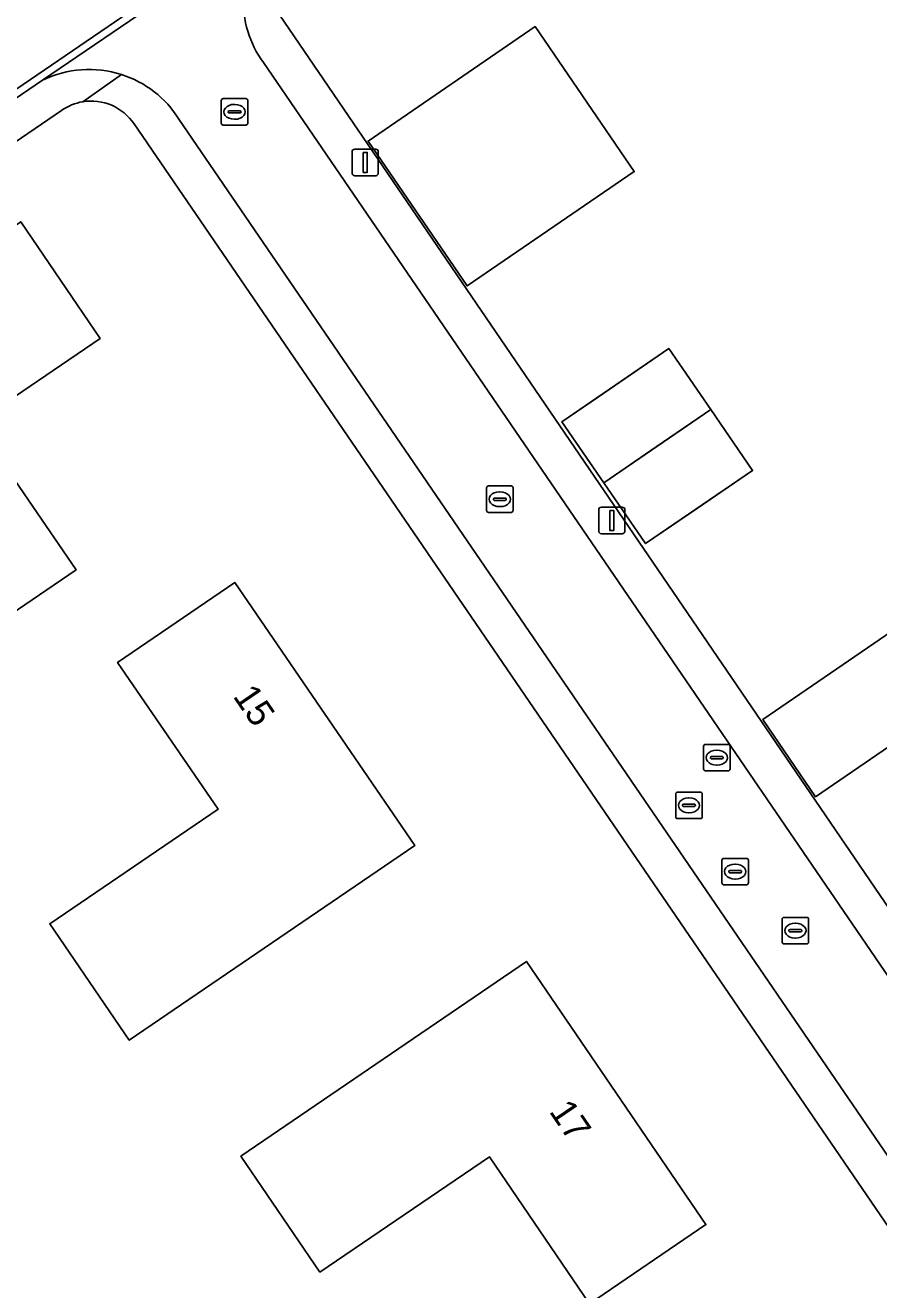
# Model space of a CAD drawing. Extents: x 155275 to 156265, y 382654 to 383635.
# Drawn here: x 155516.69 to 155548.86, y 383140.81 to 383188.5 of the extents above; entities that cross this region are included whole.
import ezdxf

# ---------------------------------------------------------------- set-up
doc = ezdxf.new("R2010")
doc.units = 0
for name, color, linetype in [('IMGEO_Erf', 7, 'Continuous'), ('IMGEO_Kolk', 7, 'Continuous'), ('IMGEO_Lichtmast', 7, 'Continuous'), ('IMGEO_Pand', 7, 'Continuous'), ('IMGEO_Pand_nummerreeks', 7, 'Continuous'), ('IMGEO_Pand_vergunning_verleend', 7, 'Continuous'), ('IMGEO_Rijbaan_lokaal_gesloten', 7, 'Continuous'), ('IMGEO_Rijbaan_lokaal_open', 7, 'Continuous'), ('IMGEO_Rioolput', 7, 'Continuous'), ('IMGEO_Voetpad_open', 7, 'Continuous')]:
    doc.layers.add(name, color=color, linetype=linetype)

msp = doc.modelspace()

# ---------------------------------------------------------------- linework, layer by layer
at = {"layer": 'IMGEO_Erf'}
for points in [[(155526.277, 383188.898), (155570.403, 383124.152), (155564.804, 383120.367), (155520.794, 383184.782)], [(155518.055, 383185.291), (155481.726, 383160.46), (155502.376, 383130.281)]]:
    msp.add_lwpolyline(points, dxfattribs=at)
for points in [[(155529.609, 383184.137), (155535.904, 383188.457), (155539.645, 383182.983), (155533.342, 383178.675)], [(155518.605, 383167.962), (155514.21, 383164.968), (155507.415, 383174.849), (155516.52, 383181.09), (155519.515, 383176.693), (155514.811, 383173.493)], [(155538.499, 383171.248), (155536.92, 383173.55), (155540.946, 383176.313), (155542.526, 383174.01), (155544.106, 383171.706), (155540.073, 383168.954)], [(155531.374, 383157.564), (155520.608, 383150.215), (155517.615, 383154.608), (155523.957, 383158.929), (155520.168, 383164.469), (155524.592, 383167.478)], [(155550.746, 383166.598), (155552.738, 383163.683), (155546.481, 383159.402), (155544.488, 383162.315)], [(155535.581, 383153.189), (155542.348, 383143.264), (155537.959, 383140.276), (155534.185, 383145.819), (155527.798, 383141.469), (155524.82, 383145.843)]]:
    msp.add_lwpolyline(points, close=True, dxfattribs=at)
for centre, radius, start, end in [((155519.176, 383183.696), 1.949, 99.4396, 125.0974), ((155519.174, 383183.693), 1.952, 33.9169, 99.3652)]:
    msp.add_arc(centre, radius, start, end, dxfattribs=at)
at = {"layer": 'IMGEO_Kolk'}
for p, q in [((155524.079, 383184.813), (155524.079, 383185.665)), ((155524.154, 383185.739), (155525.006, 383185.739)), ((155524.567, 383185.519), (155524.592, 383185.519)), ((155525.08, 383185.665), (155525.08, 383184.813)), ((155524.338, 383185.233), (155524.338, 383185.245)), ((155524.776, 383185.196), (155524.378, 383185.196)), ((155524.381, 383185.282), (155524.779, 383185.282)), ((155524.59, 383184.959), (155524.565, 383184.959)), ((155524.822, 383185.245), (155524.822, 383185.233)), ((155525.006, 383184.739), (155524.154, 383184.739)), ((155534.075, 383170.199), (155534.075, 383171.051)), ((155534.15, 383171.125), (155535.002, 383171.125)), ((155535.076, 383171.051), (155535.076, 383170.199)), ((155534.334, 383170.619), (155534.334, 383170.631)), ((155534.772, 383170.582), (155534.374, 383170.582)), ((155534.377, 383170.668), (155534.775, 383170.668)), ((155534.563, 383170.905), (155534.588, 383170.905)), ((155534.818, 383170.631), (155534.818, 383170.619)), ((155535.002, 383170.125), (155534.15, 383170.125)), ((155534.586, 383170.345), (155534.561, 383170.345)), ((155545.292, 383154.851), (155546.144, 383154.851)), ((155545.217, 383153.925), (155545.217, 383154.777)), ((155545.476, 383154.345), (155545.476, 383154.357)), ((155545.519, 383154.394), (155545.917, 383154.394)), ((155545.705, 383154.631), (155545.73, 383154.631)), ((155545.96, 383154.357), (155545.96, 383154.345)), ((155546.218, 383154.777), (155546.218, 383153.925)), ((155545.914, 383154.308), (155545.516, 383154.308)), ((155545.728, 383154.071), (155545.703, 383154.071)), ((155546.144, 383153.851), (155545.292, 383153.851))]:
    msp.add_line(p, q, dxfattribs=at)
for points in [[(155524.079, 383184.813), (155524.079, 383185.665)], [(155524.154, 383185.739), (155525.006, 383185.739)], [(155525.08, 383185.665), (155525.08, 383184.813)], [(155525.006, 383184.739), (155524.154, 383184.739)], [(155534.075, 383170.199), (155534.075, 383171.051)], [(155534.15, 383171.125), (155535.002, 383171.125)], [(155535.076, 383171.051), (155535.076, 383170.199)], [(155535.002, 383170.125), (155534.15, 383170.125)], [(155545.292, 383154.851), (155546.144, 383154.851)], [(155545.217, 383153.925), (155545.217, 383154.777)], [(155546.218, 383154.777), (155546.218, 383153.925)], [(155546.144, 383153.851), (155545.292, 383153.851)]]:
    msp.add_lwpolyline(points, dxfattribs=at)
for centre, radius, start, end in [((155524.156, 383185.663), 0.0765, 91.552, 178.448), ((155524.156, 383185.663), 0.0765, 91.552, 178.448), ((155525.004, 383185.663), 0.0765, 1.552, 88.448), ((155525.004, 383185.663), 0.0765, 1.552, 88.448), ((155524.378, 383185.242), 0.0403, 85.8775, 175.7526), ((155524.375, 383185.232), 0.0366, 178.938, 274.7102), ((155524.779, 383185.239), 0.043, 264.8664, 352.4533), ((155524.783, 383185.244), 0.0386, 1.7309, 96.639), ((155524.156, 383184.815), 0.0765, 181.552, 268.448), ((155524.156, 383184.815), 0.0765, 181.552, 268.448), ((155525.004, 383184.815), 0.0765, 271.552, 358.448), ((155525.004, 383184.815), 0.0765, 271.552, 358.448), ((155534.152, 383171.049), 0.0765, 91.552, 178.448), ((155534.152, 383171.049), 0.0765, 91.552, 178.448), ((155535, 383171.049), 0.0765, 1.552, 88.448), ((155535, 383171.049), 0.0765, 1.552, 88.448), ((155534.374, 383170.628), 0.0403, 85.8775, 175.7526), ((155534.371, 383170.618), 0.0366, 178.938, 274.7102), ((155534.775, 383170.625), 0.043, 264.8664, 352.4533), ((155534.779, 383170.63), 0.0386, 1.7309, 96.639), ((155534.152, 383170.201), 0.0765, 181.552, 268.448), ((155534.152, 383170.201), 0.0765, 181.552, 268.448), ((155535, 383170.201), 0.0765, 271.552, 358.448), ((155535, 383170.201), 0.0765, 271.552, 358.448), ((155545.294, 383154.775), 0.0765, 91.552, 178.448), ((155545.294, 383154.775), 0.0765, 91.552, 178.448), ((155546.142, 383154.775), 0.0765, 1.552, 88.448), ((155546.142, 383154.775), 0.0765, 1.552, 88.448), ((155545.516, 383154.354), 0.0403, 85.8775, 175.7526), ((155545.921, 383154.356), 0.0386, 1.7309, 96.639), ((155545.294, 383153.927), 0.0765, 181.552, 268.448), ((155545.294, 383153.927), 0.0765, 181.552, 268.448), ((155545.513, 383154.344), 0.0366, 178.938, 274.7102), ((155545.917, 383154.351), 0.043, 264.8664, 352.4533), ((155546.142, 383153.927), 0.0765, 271.552, 358.448), ((155546.142, 383153.927), 0.0765, 271.552, 358.448)]:
    msp.add_arc(centre, radius, start, end, dxfattribs=at)
for centre, major_axis, ratio, start_param, end_param in [((155524.566, 383185.239), (-0.387, 0.002), 0.722429, 4.712389, 7.853982), ((155524.591, 383185.239), (-0.39, 0.002), 0.717154, 1.570796, 4.712389), ((155534.562, 383170.625), (-0.387, 0.002), 0.722429, 4.712389, 7.853982), ((155534.587, 383170.625), (-0.39, 0.002), 0.717154, 1.570796, 4.712389), ((155545.704, 383154.351), (-0.387, 0.002), 0.722429, 4.712389, 7.853982), ((155545.729, 383154.351), (-0.39, 0.002), 0.717154, 1.570796, 4.712389)]:
    msp.add_ellipse(centre, major_axis=major_axis, ratio=ratio, start_param=start_param, end_param=end_param, dxfattribs=at)
at = {"layer": 'IMGEO_Lichtmast'}
for p, q in [((155529.008, 383182.93), (155529.008, 383183.73)), ((155529.008, 383183.73), (155529.008, 383182.93)), ((155529.108, 383183.83), (155529.898, 383183.83)), ((155529.898, 383183.83), (155529.108, 383183.83)), ((155529.998, 383183.73), (155529.998, 383182.93)), ((155529.998, 383182.93), (155529.998, 383183.73)), ((155529.898, 383182.83), (155529.108, 383182.83)), ((155529.108, 383182.83), (155529.898, 383182.83)), ((155538.304, 383169.426), (155538.304, 383170.226)), ((155538.304, 383170.226), (155538.304, 383169.426)), ((155538.404, 383170.326), (155539.194, 383170.326)), ((155539.194, 383170.326), (155538.404, 383170.326)), ((155539.294, 383170.226), (155539.294, 383169.426)), ((155539.294, 383169.426), (155539.294, 383170.226)), ((155539.194, 383169.326), (155538.404, 383169.326)), ((155538.404, 383169.326), (155539.194, 383169.326))]:
    msp.add_line(p, q, dxfattribs=at)
for points in [[(155529.428, 383183.705), (155529.578, 383183.705), (155529.578, 383182.955), (155529.428, 383182.955), (155529.428, 383183.705)], [(155538.724, 383170.201), (155538.874, 383170.201), (155538.874, 383169.451), (155538.724, 383169.451), (155538.724, 383170.201)]]:
    msp.add_lwpolyline(points, dxfattribs=at)
for centre, start, end in [((155529.108, 383183.73), 90, 180), ((155529.108, 383183.73), 90, 180), ((155529.898, 383183.73), 0, 90), ((155529.898, 383183.73), 360, 90), ((155529.108, 383182.93), 180, 270), ((155529.108, 383182.93), 180, 270), ((155529.898, 383182.93), 270, 0), ((155529.898, 383182.93), 270, 0), ((155538.404, 383170.226), 90, 180), ((155538.404, 383170.226), 90, 180), ((155539.194, 383170.226), 0, 90), ((155539.194, 383170.226), 360, 90), ((155538.404, 383169.426), 180, 270), ((155538.404, 383169.426), 180, 270), ((155539.194, 383169.426), 270, 0), ((155539.194, 383169.426), 270, 0)]:
    msp.add_arc(centre, 0.1, start, end, dxfattribs=at)
at = {"layer": 'IMGEO_Pand'}
for points in [[(155535.904, 383188.457), (155529.609, 383184.137), (155533.342, 383178.675), (155539.645, 383182.983)], [(155519.515, 383176.693), (155516.52, 383181.09), (155507.415, 383174.849), (155514.21, 383164.968), (155518.605, 383167.962), (155514.811, 383173.493)], [(155542.526, 383174.01), (155540.946, 383176.313), (155536.92, 383173.55), (155538.499, 383171.248)], [(155544.106, 383171.706), (155542.526, 383174.01), (155538.499, 383171.248), (155540.073, 383168.954)], [(155524.592, 383167.478), (155520.168, 383164.469), (155523.957, 383158.929), (155517.615, 383154.608), (155520.608, 383150.215), (155531.374, 383157.564)], [(155550.746, 383166.598), (155544.488, 383162.315), (155546.481, 383159.402), (155552.738, 383163.683)], [(155524.82, 383145.843), (155527.798, 383141.469), (155534.185, 383145.819), (155537.959, 383140.276), (155542.348, 383143.264), (155535.581, 383153.189)]]:
    msp.add_lwpolyline(points, close=True, dxfattribs=at)
at = {"layer": 'IMGEO_Pand_vergunning_verleend'}
for points in [[(155540.946, 383176.313), (155542.526, 383174.01), (155540.469, 383172.599), (155538.499, 383171.248), (155536.92, 383173.55), (155538.292, 383174.492)], [(155540.073, 383168.954), (155538.499, 383171.248), (155540.469, 383172.599), (155542.526, 383174.01), (155544.106, 383171.706), (155542.032, 383170.291)]]:
    msp.add_lwpolyline(points, close=True, dxfattribs=at)
at = {"layer": 'IMGEO_Rijbaan_lokaal_gesloten'}
for points in [[(155576.261, 383227.078), (155527.802, 383193.934), (155481.12, 383162.042), (155478.919, 383165.304), (155525.625, 383197.223), (155574.69, 383230.764)], [(155513.83, 383189.531), (155510.019, 383186.924), (155505.855, 383184.077), (155496.888, 383177.944), (155492.732, 383175.102), (155487.774, 383171.711), (155485.695, 383170.29), (155480.355, 383166.638), (155478.515, 383165.379), (155481.036, 383161.64), (155517.341, 383186.428), (155526.506, 383192.686)]]:
    msp.add_lwpolyline(points, dxfattribs=at)
at = {"layer": 'IMGEO_Rijbaan_lokaal_open'}
for points in [[(155620.312, 383262.377), (155620.133, 383262.261), (155619.924, 383262.117), (155620.091, 383261.877), (155574.69, 383230.764), (155525.625, 383197.223), (155478.919, 383165.304), (155481.12, 383162.042), (155527.802, 383193.934), (155576.261, 383227.078), (155622.367, 383258.594)], [(155526.506, 383192.686), (155517.341, 383186.428)], [(155522.479, 383184.963), (155565.273, 383122.33), (155568.387, 383124.551), (155525.665, 383187.096)]]:
    msp.add_lwpolyline(points, dxfattribs=at)
for centre, radius, start, end in [((155528.94, 383189.465), 4.042, 178.2552, 215.876), ((155519.101, 383182.855), 3.983, 72.2288, 116.227), ((155519.101, 383182.858), 3.98, 31.9251, 72.2112)]:
    msp.add_arc(centre, radius, start, end, dxfattribs=at)
at = {"layer": 'IMGEO_Rioolput'}
for p, q in [((155542.255, 383160.451), (155542.255, 383161.303)), ((155542.33, 383161.377), (155543.182, 383161.377)), ((155542.743, 383161.157), (155542.768, 383161.157)), ((155543.256, 383161.303), (155543.256, 383160.451)), ((155542.514, 383160.871), (155542.514, 383160.883)), ((155542.952, 383160.834), (155542.554, 383160.834)), ((155542.557, 383160.92), (155542.955, 383160.92)), ((155542.766, 383160.597), (155542.741, 383160.597)), ((155542.998, 383160.883), (155542.998, 383160.871)), ((155543.182, 383160.377), (155542.33, 383160.377)), ((155541.207, 383158.651), (155541.207, 383159.503)), ((155541.282, 383159.577), (155542.134, 383159.577)), ((155541.695, 383159.357), (155541.72, 383159.357)), ((155542.208, 383159.503), (155542.208, 383158.651)), ((155541.466, 383159.071), (155541.466, 383159.083)), ((155541.904, 383159.034), (155541.506, 383159.034)), ((155541.509, 383159.12), (155541.907, 383159.12)), ((155541.718, 383158.797), (155541.693, 383158.797)), ((155541.95, 383159.083), (155541.95, 383159.071)), ((155542.134, 383158.577), (155541.282, 383158.577)), ((155542.949, 383156.152), (155542.949, 383157.004)), ((155543.024, 383157.078), (155543.876, 383157.078)), ((155543.437, 383156.858), (155543.462, 383156.858)), ((155543.95, 383157.004), (155543.95, 383156.152)), ((155543.208, 383156.572), (155543.208, 383156.584)), ((155543.646, 383156.535), (155543.248, 383156.535)), ((155543.251, 383156.621), (155543.649, 383156.621)), ((155543.46, 383156.298), (155543.435, 383156.298)), ((155543.692, 383156.584), (155543.692, 383156.572)), ((155543.876, 383156.078), (155543.024, 383156.078))]:
    msp.add_line(p, q, dxfattribs=at)
for points in [[(155542.255, 383160.451), (155542.255, 383161.303)], [(155542.33, 383161.377), (155543.182, 383161.377)], [(155543.256, 383161.303), (155543.256, 383160.451)], [(155543.182, 383160.377), (155542.33, 383160.377)], [(155541.207, 383158.651), (155541.207, 383159.503)], [(155541.282, 383159.577), (155542.134, 383159.577)], [(155542.208, 383159.503), (155542.208, 383158.651)], [(155542.134, 383158.577), (155541.282, 383158.577)], [(155542.949, 383156.152), (155542.949, 383157.004)], [(155543.024, 383157.078), (155543.876, 383157.078)], [(155543.95, 383157.004), (155543.95, 383156.152)], [(155543.876, 383156.078), (155543.024, 383156.078)]]:
    msp.add_lwpolyline(points, dxfattribs=at)
for centre, radius, start, end in [((155542.332, 383161.301), 0.0765, 91.552, 178.448), ((155542.332, 383161.301), 0.0765, 91.552, 178.448), ((155543.18, 383161.301), 0.0765, 1.552, 88.448), ((155543.18, 383161.301), 0.0765, 1.552, 88.448), ((155542.554, 383160.88), 0.0403, 85.8775, 175.7526), ((155542.551, 383160.87), 0.0366, 178.938, 274.7102), ((155542.955, 383160.877), 0.043, 264.8664, 352.4533), ((155542.959, 383160.882), 0.0386, 1.7309, 96.639), ((155542.332, 383160.453), 0.0765, 181.552, 268.448), ((155542.332, 383160.453), 0.0765, 181.552, 268.448), ((155543.18, 383160.453), 0.0765, 271.552, 358.448), ((155543.18, 383160.453), 0.0765, 271.552, 358.448), ((155541.284, 383159.501), 0.0765, 91.552, 178.448), ((155541.284, 383159.501), 0.0765, 91.552, 178.448), ((155542.132, 383159.501), 0.0765, 1.552, 88.448), ((155542.132, 383159.501), 0.0765, 1.552, 88.448), ((155541.284, 383158.653), 0.0765, 181.552, 268.448), ((155541.284, 383158.653), 0.0765, 181.552, 268.448), ((155541.506, 383159.08), 0.0403, 85.8775, 175.7526), ((155541.503, 383159.07), 0.0366, 178.938, 274.7102), ((155541.907, 383159.077), 0.043, 264.8664, 352.4533), ((155541.911, 383159.082), 0.0386, 1.7309, 96.639), ((155542.132, 383158.653), 0.0765, 271.552, 358.448), ((155542.132, 383158.653), 0.0765, 271.552, 358.448), ((155543.026, 383157.002), 0.0765, 91.552, 178.448), ((155543.026, 383157.002), 0.0765, 91.552, 178.448), ((155543.874, 383157.002), 0.0765, 1.552, 88.448), ((155543.874, 383157.002), 0.0765, 1.552, 88.448), ((155543.248, 383156.581), 0.0403, 85.8775, 175.7526), ((155543.245, 383156.571), 0.0366, 178.938, 274.7102), ((155543.649, 383156.578), 0.043, 264.8664, 352.4533), ((155543.653, 383156.583), 0.0386, 1.7309, 96.639), ((155543.026, 383156.154), 0.0765, 181.552, 268.448), ((155543.026, 383156.154), 0.0765, 181.552, 268.448), ((155543.874, 383156.154), 0.0765, 271.552, 358.448), ((155543.874, 383156.154), 0.0765, 271.552, 358.448)]:
    msp.add_arc(centre, radius, start, end, dxfattribs=at)
for centre, major_axis, ratio, start_param, end_param in [((155542.742, 383160.877), (-0.387, 0.002), 0.722429, 4.712389, 7.853982), ((155542.767, 383160.877), (-0.39, 0.002), 0.717154, 1.570796, 4.712389), ((155541.694, 383159.077), (-0.387, 0.002), 0.722429, 4.712389, 7.853982), ((155541.719, 383159.077), (-0.39, 0.002), 0.717154, 1.570796, 4.712389), ((155543.436, 383156.578), (-0.387, 0.002), 0.722429, 4.712389, 7.853982), ((155543.461, 383156.578), (-0.39, 0.002), 0.717154, 1.570796, 4.712389)]:
    msp.add_ellipse(centre, major_axis=major_axis, ratio=ratio, start_param=start_param, end_param=end_param, dxfattribs=at)
at = {"layer": 'IMGEO_Voetpad_open'}
for points in [[(155520.794, 383184.782), (155564.804, 383120.367), (155570.403, 383124.152), (155526.277, 383188.898)], [(155525.665, 383187.096), (155568.387, 383124.551), (155565.273, 383122.33), (155522.479, 383184.963)], [(155517.341, 383186.428), (155481.036, 383161.64), (155478.515, 383165.379), (155478.425, 383165.321), (155480.355, 383162.479), (155481.726, 383160.46), (155518.055, 383185.291)], [(155520.317, 383186.648), (155518.856, 383185.619)], [(155518.856, 383185.619), (155520.317, 383186.648)]]:
    msp.add_lwpolyline(points, dxfattribs=at)
for centre, radius, start, end in [((155528.94, 383189.465), 4.042, 178.2552, 215.876), ((155519.101, 383182.855), 3.983, 72.2288, 116.227), ((155519.101, 383182.858), 3.98, 31.9251, 72.2112), ((155519.176, 383183.696), 1.949, 99.4396, 125.0974), ((155519.174, 383183.693), 1.952, 33.9169, 99.3652)]:
    msp.add_arc(centre, radius, start, end, dxfattribs=at)

# ---------------------------------------------------------------- texts
at = {"layer": 'IMGEO_Pand_nummerreeks'}
for s, rotation, p in [('15', 304.3773, (155524.494, 383163.193)), ('17', 304.2856, (155536.412, 383147.532))]:
    msp.add_text(s, height=1, rotation=rotation, dxfattribs=at).set_placement(p)

doc.saveas('drawing.dxf')
